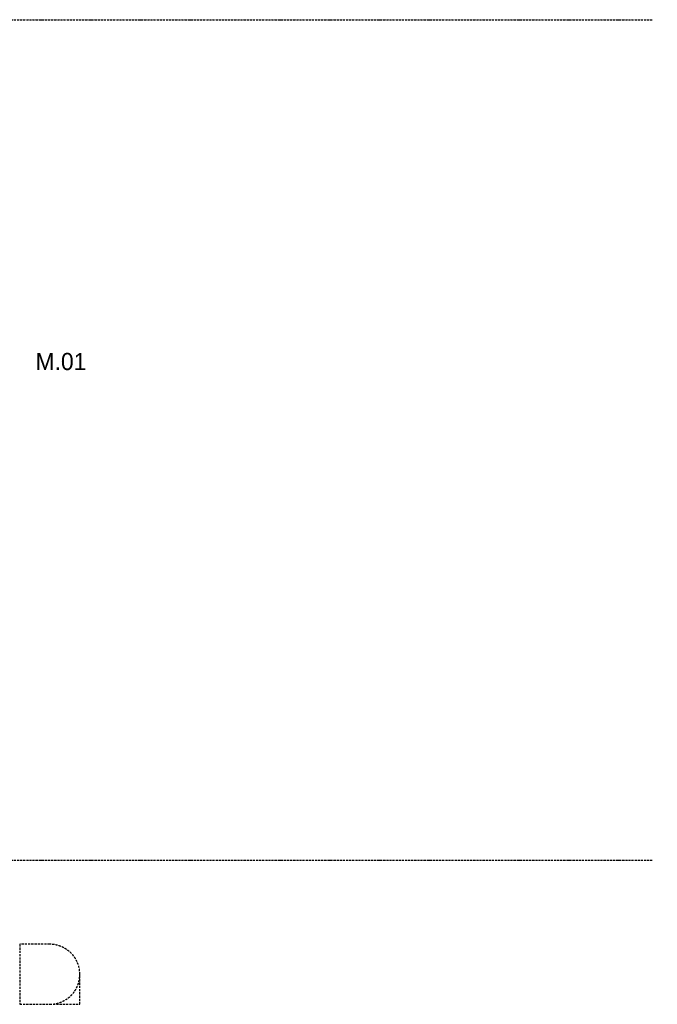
# Model space of a CAD drawing. Header units: millimetres. Extents: x -297000 to 504135, y -166520 to 252050.
# Tile 355 of 416: x 95284 to 99003, y -12640 to -6900. Entities that reach past the tile are written whole.
import ezdxf

# ---------------------------------------------------------------- set-up
doc = ezdxf.new("R2010")
doc.units = ezdxf.units.MM
doc.header["$MEASUREMENT"] = 0
for name, pattern in [('ACAD_ISO10W100', [18, 12, -3, 0, -3]), ('CENTER', [50.8, 31.75, -6.35, 6.35, -6.35]), ('DASHED', [19.05, 12.7, -6.35])]:
    doc.linetypes.add(name, pattern=pattern)
doc.layers.get('Defpoints').update_dxf_attribs({"color": 6})
for name, color, linetype in [('010_D0050_D', 1, 'Continuous'), ('010_T0100_T', 4, 'Continuous'), ('040_AXPRI_B', 9, 'CENTER'), ('299_STEEL_G', 3, 'Continuous')]:
    doc.layers.add(name, color=color, linetype=linetype)
doc.styles.add('VMX 2 MEDIUM 100', font='unvr55w.TTF', dxfattribs={"height": 200})
doc.styles.add('VMX 2 MEDIUM 50', font='unvr55w.TTF', dxfattribs={"height": 100})
doc.dimstyles.new('VMX 50', dxfattribs={"dimscale": 50, "dimtxt": 1, "dimasz": 1, "dimexe": 2, "dimexo": 2, "dimgap": 0.7, "dimtad": 1, "dimdec": 0, "dimdsep": 46, "dimtxsty": 'VMX 2 MEDIUM 50', "dimblk1": 'VMX-DIM-ARROW', "dimblk2": 'VMX-DIM-ARROW', "dimsah": 1, "dimcen": 1, "dimdle": 2, "dimse1": 1, "dimse2": 1, "dimclrd": 256, "dimclre": 256, "dimclrt": 256, "dimadec": 0, "dimazin": 0, "dimtm": 1e-09, "dimtfac": 1, "dimtdec": 0, "dimtmove": 2, "dimatfit": 2, "dimldrblk": 'VMX-DIM-ARROW', "dimfxl": 0, "dimtolj": 2, "dimlwd": -1, "dimarcsym": 0})

# ---------------------------------------------------------------- blocks, each defined once
blk = doc.blocks.new('VMX-DIM-ARROW')
h = blk.add_hatch(color=256)
edge = h.paths.add_edge_path()
edge.add_arc((0, 0), 0.5, 0, 360)
for p, q in [((0, 2.5), (0, -2.5)), ((-2.5, 0), (2.5, 0))]:
    blk.add_line(p, q)
blk = doc.blocks.new('*D506')
at = {"layer": '010_D0050_D'}
blk.add_line((93725, -11750), (93725, -8830), dxfattribs=at)
at = {"layer": 'Defpoints', "color": 0}
for p in [(93725, -8780), (99283, -8780), (93133, -11800)]:
    blk.add_point(p, dxfattribs=at)
at = {"layer": '010_D0050_D', "xscale": 50, "yscale": 50, "zscale": 50}
for p, rotation in [((93725, -8780), 90), ((93725, -11800), 270)]:
    blk.add_blockref('VMX-DIM-ARROW', p, dxfattribs=dict(at, rotation=rotation))
at = {"layer": '010_D0050_D', "insert": (93638.1, -10290), "char_height": 100, "attachment_point": 5, "rotation": 90, "style": 'VMX 2 MEDIUM 50'}
blk.add_mtext('\\A2;3020', dxfattribs=at)
blk = doc.blocks.new('*D507')
at = {"layer": '010_D0050_D'}
blk.add_line((93725, -8730), (93725, -7655.5), dxfattribs=at)
at = {"layer": 'Defpoints', "color": 0}
for p in [(93725, -7605.5), (96113, -7605.5), (99283, -8780)]:
    blk.add_point(p, dxfattribs=at)
at = {"layer": '010_D0050_D', "xscale": 50, "yscale": 50, "zscale": 50}
for p, rotation in [((93725, -7605.5), 90), ((93725, -8780), 270)]:
    blk.add_blockref('VMX-DIM-ARROW', p, dxfattribs=dict(at, rotation=rotation))
at = {"layer": '010_D0050_D', "insert": (93638.9, -8192.7), "char_height": 100, "attachment_point": 5, "rotation": 90, "style": 'VMX 2 MEDIUM 50'}
blk.add_mtext('\\A2;1175', dxfattribs=at)
blk = doc.blocks.new('*D508')
at = {"layer": '010_D0050_D'}
blk.add_line((93975, -7655.5), (93975, -11750), dxfattribs=at)
at = {"layer": 'Defpoints', "color": 0}
for p in [(95988, -7605.5), (93975, -11800), (95988, -11800)]:
    blk.add_point(p, dxfattribs=at)
at = {"layer": '010_D0050_D', "xscale": 50, "yscale": 50, "zscale": 50}
for p, rotation in [((93975, -7605.5), 90), ((93975, -11800), 270)]:
    blk.add_blockref('VMX-DIM-ARROW', p, dxfattribs=dict(at, rotation=rotation))
at = {"layer": '010_D0050_D', "insert": (93888.1, -9702.7), "char_height": 100, "attachment_point": 5, "rotation": 90, "style": 'VMX 2 MEDIUM 50'}
blk.add_mtext('\\A2;4195', dxfattribs=at)
blk = doc.blocks.new('GRID02')
at = {"layer": '040_AXPRI_B', "linetype": 'ACAD_ISO10W100'}
for points in [[(-4000, 8700), (27200, 8700)], [(-4000, 3800), (27200, 3800)]]:
    blk.add_lwpolyline(points, dxfattribs=at)
blk = doc.blocks.new('1006_X-03.03')
at = {"layer": '299_STEEL_G', "color": 8, "linetype": 'DASHED'}
blk.add_lwpolyline([(23510, 2960), (23685, 2960, 0.414214), (23860, 3135), (23860, 3135, 0.414214), (23685, 3310), (23510, 3310)], format="xyb", close=True, dxfattribs=at)
blk.add_lwpolyline([(23685, 2960), (23860, 2960), (23860, 3135)], dxfattribs=at)
blk.add_blockref('GRID02', (0, 0))

msp = doc.modelspace()

# ---------------------------------------------------------------- block references
msp.add_blockref('1006_X-03.03', (71775, -15600))

# ---------------------------------------------------------------- texts
at = {"layer": '010_T0100_T', "insert": (95525, -8893.3), "char_height": 100, "attachment_point": 5, "style": 'VMX 2 MEDIUM 100'}
msp.add_mtext('M.01', dxfattribs=at)

# ---------------------------------------------------------------- dimensions: what is measured, and where the dimension line sits
at = {"layer": '010_D0050_D'}
for base, p1, p2, picture, middle in [((93725, -7605.4807), (99282.9999, -8780), (96113.002, -7605.4807), '*D507', (93638.8661, -8192.7404)), ((93975, -11800), (95988.002, -7605.4807), (95988.0055, -11800), '*D508', (93888.1219, -9702.7404)), ((93725, -8780), (93133, -11800), (99283, -8780), '*D506', (93638.1, -10290))]:
    dim = msp.add_linear_dim(base=base, p1=p1, p2=p2, angle=90, dimstyle='VMX 50', dxfattribs=at)
    dim.commit()
    dim.dimension.update_dxf_attribs({"geometry": picture, "text_midpoint": middle})

doc.saveas('drawing.dxf')
